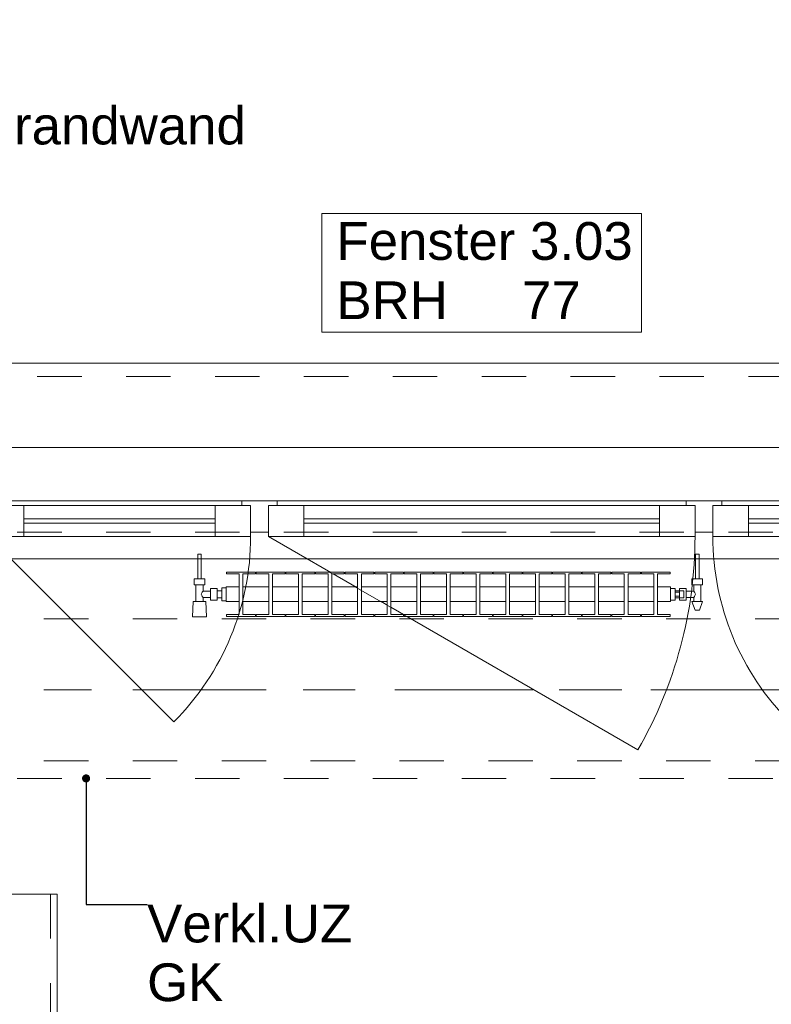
# Model space of a CAD drawing. Header units: metres. Extents: x -4 to 99, y -11 to 17.
# Tile 581 of 656: x 51.73 to 53.42, y 12.44 to 14.66. Entities that reach past the tile are written whole.
import ezdxf

# ---------------------------------------------------------------- set-up
doc = ezdxf.new("R2010")
doc.units = ezdxf.units.M
doc.header["$MEASUREMENT"] = 0
for name, pattern in [('Achse', [0.2, 0.1, -0.05, 0, -0.05]), ('Strichlinie doppelt', [0.546806, 0.264583, -0.105833, 0.070556, -0.105833]), ('Strichlinie eng', [0.115, 0.075, -0.04]), ('Untersicht', [0.1, 0.075, -0.025]), ('Wipeout_Contour', [1, 0, -1])]:
    doc.linetypes.add(name, pattern=pattern)
for name, color, linetype in [('152 - Bemaßung_ Beschriftung.Ausbau', 7, 'Continuous'), ('451 - Universal.Achsen Raster', 7, 'Continuous'), ('603 - Struktur.Bodenplatte_ Decke Roh', 7, 'Continuous'), ('604 - Struktur.Wand Aussen', 7, 'Continuous'), ('608 - Struktur.Träger', 7, 'Continuous'), ('650 - Abdeckung.Fußboden Aufbau', 7, 'Continuous'), ('701 - Einrichtung.Möbel', 7, 'Continuous'), ('801 - HKLSE.Heizung_ Klima_ Lüftung', 7, 'Continuous'), ('Neubau_152 - Bemaßung_ Beschriftung.Ausbau', 7, 'Continuous'), ('Neubau_653 - Abdeckung.TB Verkofferung', 7, 'Continuous')]:
    doc.layers.add(name, color=color, linetype=linetype)
doc.styles.add('ERSTELLTER_STIL_2', font='txt')
doc.dimstyles.new('ERSTELLTER_STIL__2', dxfattribs={"dimtxt": 0.1, "dimasz": 0.0532, "dimexe": 0.18, "dimexo": 0.0625, "dimgap": 0, "dimtad": 1, "dimtih": 1, "dimtoh": 1, "dimzin": 0, "dimdsep": 46, "dimtxsty": 'ERSTELLTER_STIL_2', "dimblk": 'ARROWHEAD_2', "dimblk1": 'ARROWHEAD_2', "dimblk2": 'ARROWHEAD_2', "dimcen": 0.09, "dimse1": 1, "dimse2": 1, "dimclrd": 7, "dimclre": 7, "dimclrt": 7, "dimazin": 0, "dimtfac": 1, "dimtdec": 4, "dimtmove": 0, "dimatfit": 3, "dimfxl": 1, "dimtolj": 1, "dimtzin": 0, "dimarcsym": 0})
doc.dimstyles.new('ERSTELLTER_STIL__6', dxfattribs={"dimtxt": 0.18, "dimasz": 0.03648, "dimexe": 0.18, "dimexo": 0.0625, "dimgap": 0, "dimtad": 0, "dimtih": 1, "dimtoh": 1, "dimdec": 4, "dimzin": 0, "dimdsep": 46, "dimcen": 0.09, "dimadec": 0, "dimazin": 0, "dimtfac": 1, "dimtdec": 4, "dimtmove": 0, "dimatfit": 3, "dimldrblk": 'ARROWHEAD_11', "dimfxl": 1, "dimtolj": 1, "dimtzin": 0, "dimarcsym": 0})

# ---------------------------------------------------------------- blocks, each defined once
blk = doc.blocks.new('ARROWHEAD_11')
at = {"color": 0, "linetype": 'Continuous', "lineweight": 0}
blk.add_line((0, 0), (-1, 0), dxfattribs=at)
at = {"color": 0, "linetype": 'Continuous', "lineweight": 0, "const_width": 0.25, "flags": 128}
blk.add_lwpolyline([(-0.125, 0, 1), (0.125, 0, 1)], format="xyb", close=True, dxfattribs=at)
blk = doc.blocks.new('*D256')
at = {"layer": '152 - Bemaßung_ Beschriftung.Ausbau', "color": 7, "linetype": 'Continuous', "lineweight": 5}
for p, q in [((51.565, 14.8025), (51.565, 14.9075)), ((53.965, 14.8025), (53.965, 14.9075)), ((51.5852, 14.89), (51.5448, 14.82)), ((53.9852, 14.89), (53.9448, 14.82)), ((51.565, 14.855), (53.965, 14.855))]:
    blk.add_line(p, q, dxfattribs=at)
at = {"layer": '152 - Bemaßung_ Beschriftung.Ausbau', "color": 7, "lineweight": 5, "char_height": 0.1, "attachment_point": 7, "style": 'ERSTELLTER_STIL_2'}
for s, insert in [('\\A1;{\\pql;\\fArial|b0|i0|c0|p38;2,40}', (52.632, 14.875)), ('\\A1;{\\pql;\\fArial|b0|i0|c0|p38;2,01}', (52.632, 14.735))]:
    blk.add_mtext(s, dxfattribs=dict(at, insert=insert))
blk = doc.blocks.new('ARROWHEAD_2')
at = {"color": 0, "linetype": 'Continuous', "lineweight": 0}
for p, q in [((-0.378, -0.655), (0.378, 0.655)), ((0, 0), (-1, 0))]:
    blk.add_line(p, q, dxfattribs=at)
blk = doc.blocks.new('*D289')
at = {"layer": '152 - Bemaßung_ Beschriftung.Ausbau', "color": 7, "linetype": 'Continuous', "lineweight": 5}
for p, q in [((51.01, 15.3025), (51.01, 15.4075)), ((54.45, 15.3025), (54.45, 15.4075)), ((51.0302, 15.39), (50.9898, 15.32)), ((54.4702, 15.39), (54.4298, 15.32)), ((51.01, 15.355), (54.45, 15.355))]:
    blk.add_line(p, q, dxfattribs=at)
at = {"layer": '152 - Bemaßung_ Beschriftung.Ausbau', "color": 7, "lineweight": 5, "char_height": 0.1, "attachment_point": 7, "style": 'ERSTELLTER_STIL_2'}
for s, insert in [('\\A1;{\\pql;\\fArial|b0|i0|c0|p38;3,44}', (52.5211, 15.375)), ('\\A1;{\\pql;\\fArial|b0|i0|c0|p38;15}', (54.278, 15.375))]:
    blk.add_mtext(s, dxfattribs=dict(at, insert=insert))
blk = doc.blocks.new('*D328')
at = {"layer": '152 - Bemaßung_ Beschriftung.Ausbau', "color": 7, "linetype": 'Continuous', "lineweight": 5}
for p, q in [((51.1002, 15.89), (51.0598, 15.82)), ((51.08, 15.8025), (51.08, 15.9075)), ((54.4002, 15.89), (54.3598, 15.82)), ((54.38, 15.8025), (54.38, 15.9075)), ((51.08, 15.855), (54.38, 15.855))]:
    blk.add_line(p, q, dxfattribs=at)
at = {"layer": '152 - Bemaßung_ Beschriftung.Ausbau', "color": 7, "lineweight": 5, "insert": (52.597, 15.875), "char_height": 0.1, "attachment_point": 7, "style": 'ERSTELLTER_STIL_2'}
blk.add_mtext('\\A1;{\\pql;\\fArial|b0|i0|c0|p38;3,30}', dxfattribs=at)

msp = doc.modelspace()

# ---------------------------------------------------------------- linework, layer by layer
at = {"layer": '451 - Universal.Achsen Raster', "color": 160, "linetype": 'Strichlinie doppelt', "lineweight": 9, "true_color": 0x3232ff}
msp.add_line((64.935, 13.15), (-3.175, 13.15), dxfattribs=at)
at = {"layer": '604 - Struktur.Wand Aussen', "color": 7, "linetype": 'Continuous', "lineweight": 9}
for p, q in [((53.865, 13.885), (51.665, 13.885)), ((51.655, 13.495), (52.0722, 13.0778))]:
    msp.add_line(p, q, dxfattribs=at)
at = {"layer": '604 - Struktur.Wand Aussen', "color": 7, "linetype": 'Strichlinie eng', "lineweight": 9}
msp.add_line((53.865, 13.855), (51.665, 13.855), dxfattribs=at)
at = {"layer": '604 - Struktur.Wand Aussen', "color": 7, "linetype": 'Continuous', "lineweight": 13}
for p, q in [((51.655, 13.565), (51.735, 13.565)), ((51.675, 13.575), (52.225, 13.575)), ((51.735, 13.565), (52.165, 13.565)), ((51.735, 13.565), (51.735, 13.495)), ((52.165, 13.495), (52.165, 13.565)), ((52.165, 13.565), (52.245, 13.565)), ((52.225, 13.565), (52.225, 13.575)), ((52.225, 13.575), (52.265, 13.575)), ((52.245, 13.565), (52.225, 13.565)), ((52.245, 13.505), (52.245, 13.565)), ((52.245, 13.565), (52.245, 13.495)), ((52.265, 13.575), (52.305, 13.575)), ((52.305, 13.565), (52.285, 13.565)), ((52.285, 13.565), (52.285, 13.505)), ((52.285, 13.495), (52.285, 13.565)), ((52.285, 13.565), (52.365, 13.565)), ((52.305, 13.575), (53.225, 13.575)), ((52.305, 13.575), (52.305, 13.565)), ((52.365, 13.565), (53.165, 13.565)), ((52.365, 13.565), (52.365, 13.495)), ((53.165, 13.495), (53.165, 13.565)), ((53.165, 13.565), (53.245, 13.565)), ((53.225, 13.565), (53.225, 13.575)), ((53.225, 13.575), (53.265, 13.575)), ((53.245, 13.565), (53.225, 13.565)), ((53.245, 13.505), (53.245, 13.565)), ((53.245, 13.565), (53.245, 13.495)), ((53.265, 13.575), (53.305, 13.575)), ((53.305, 13.565), (53.285, 13.565)), ((53.285, 13.565), (53.285, 13.505)), ((53.285, 13.495), (53.285, 13.565)), ((53.285, 13.565), (53.365, 13.565)), ((53.305, 13.575), (53.855, 13.575)), ((53.305, 13.575), (53.305, 13.565)), ((53.365, 13.565), (53.795, 13.565)), ((53.365, 13.565), (53.365, 13.495)), ((51.735, 13.535), (52.165, 13.535)), ((52.165, 13.525), (51.735, 13.525)), ((52.365, 13.535), (53.165, 13.535)), ((53.165, 13.525), (52.365, 13.525)), ((53.365, 13.535), (53.795, 13.535)), ((53.795, 13.525), (53.365, 13.525)), ((51.735, 13.495), (51.655, 13.495)), ((52.165, 13.495), (51.735, 13.495)), ((52.245, 13.495), (52.165, 13.495)), ((52.265, 13.505), (52.245, 13.505)), ((52.285, 13.505), (52.265, 13.505)), ((52.365, 13.495), (52.285, 13.495)), ((53.165, 13.495), (52.365, 13.495)), ((53.245, 13.495), (53.165, 13.495)), ((53.265, 13.505), (53.245, 13.505)), ((53.285, 13.505), (53.265, 13.505)), ((53.365, 13.495), (53.285, 13.495)), ((53.795, 13.495), (53.365, 13.495))]:
    msp.add_line(p, q, dxfattribs=at)
at = {"layer": '604 - Struktur.Wand Aussen', "color": 7, "linetype": 'Continuous', "lineweight": 9, "flags": 128}
msp.add_lwpolyline([(52.4056, 13.955), (53.1244, 13.955), (53.1244, 14.0886), (53.1244, 14.2221), (52.4056, 14.2221), (52.4056, 14.0886)], close=True, dxfattribs=at)
at = {"layer": '604 - Struktur.Wand Aussen', "color": 7, "linetype": 'Continuous', "lineweight": 9}
msp.add_arc((53.875, 13.495), 0.59, 180, 225, dxfattribs=at)
at = {"layer": '608 - Struktur.Träger', "color": 7, "linetype": 'Achse', "lineweight": 9}
msp.add_line((50.78, 13.15), (61.88, 13.15), dxfattribs=at)
at = {"layer": '608 - Struktur.Träger', "color": 7, "linetype": 'Untersicht', "lineweight": 13}
msp.add_line((50.78, 12.99), (61.88, 12.99), dxfattribs=at)
at = {"layer": 'Neubau_653 - Abdeckung.TB Verkofferung', "color": 1, "linetype": 'Untersicht', "lineweight": 9}
for p, q in [((51.12, 13.505), (62.025, 13.505)), ((51.12, 12.9505), (62.025, 12.9505))]:
    msp.add_line(p, q, dxfattribs=at)

# ---------------------------------------------------------------- texts
at = {"layer": '152 - Bemaßung_ Beschriftung.Ausbau', "color": 7, "linetype": 'Continuous', "lineweight": 9, "insert": (51.2508, 14.5959), "char_height": 0.085, "attachment_point": 1, "line_spacing_factor": 0.942728, "style": 'ERSTELLTER_STIL_2'}
msp.add_mtext('\\A1;{\\pql;\\fArial|b0|i0|c0|p38;Wand\\P\\pql;\\fArial|b0|i0|c0|p38;Bauart Brandwand}', dxfattribs=at)
at = {"layer": '604 - Struktur.Wand Aussen', "color": 7, "lineweight": 9, "char_height": 0.085, "style": 'ERSTELLTER_STIL_2'}
for s, insert, attachment_point in [('\\A1;{\\pql;\\pt0;\\fArial|b0|i0|c0|p38;Fenster 3.03}', (52.4382, 14.1163), 7), ('\\A1;{\\pql;\\pt0;\\fArial|b0|i0|c0|p38;}', (52.9849, 14.0886), 1), ('\\A1;{\\pql;\\pt0;\\fArial|b0|i0|c0|p38;BRH}', (52.4382, 14.0691), 1), ('\\A1;{\\pql;\\pt0,0.05;\\fArial|b0|i0|c0|p38;77\\fArial|b0|i0|c0|p38;\\A1{\\H.66x;\\S^  ;}\\fArial|b0|i0|c0|p38;\\fArial|b0|i0|c0|p38;\\A1{\\H.66x;\\S^  ;}}', (52.8559, 14.0691), 1)]:
    msp.add_mtext(s, dxfattribs=dict(at, insert=insert, attachment_point=attachment_point))

# ---------------------------------------------------------------- dimensions: what is measured, and where the dimension line sits
at = {"layer": '152 - Bemaßung_ Beschriftung.Ausbau', "color": 7, "linetype": 'Continuous', "lineweight": 5}
dim = msp.add_linear_dim(base=(53.965, 14.855), p1=(51.565, 13.575), p2=(53.965, 13.575), dimstyle='ERSTELLTER_STIL__2', dxfattribs=at)
dim.commit()
dim.dimension.update_dxf_attribs({"geometry": '*D256', "text_midpoint": (52.7619, 14.925), "dimtype": 160})

# ---------------------------------------------------------------- wipeouts: each hides what was drawn before it
at = {"color": 254, "linetype": 'Wipeout_Contour', "lineweight": 0, "ltscale": 320.032007}
msp.add_wipeout([(51.01, 10.69), (53.21, 10.69), (53.21, 11.49), (51.81, 11.49), (51.81, 12.69), (51.01, 12.69)], dxfattribs=at).dxf.layer = '701 - Einrichtung.Möbel'

# ---------------------------------------------------------------- next in the draw order: linework, layer by layer
at = {"layer": '603 - Struktur.Bodenplatte_ Decke Roh', "color": 7, "linetype": 'Continuous', "lineweight": 18, "flags": 128}
msp.add_lwpolyline([(62.275, 0.005), (62.275, 13.695), (50.78, 13.695), (50.78, 13.455), (50.78, 13), (50.84, 13), (50.84, 8.585), (49.03, 8.585), (49.03, 8.725), (47.41, 8.725), (47.41, 13), (47.48, 13), (47.48, 13.455), (47.48, 13.695), (14.78, 13.695)], dxfattribs=at)
at = {"layer": '650 - Abdeckung.Fußboden Aufbau', "color": 7, "linetype": 'Continuous', "lineweight": 13, "flags": 128}
msp.add_lwpolyline([(54.37, 8.24), (54.37, 8.51), (54.45, 8.51), (54.45, 12.99), (54.37, 12.99), (54.37, 13.445), (51.09, 13.445), (51.09, 12.99), (51.01, 12.99), (51.01, 8.51)], dxfattribs=at)
at = {"layer": '701 - Einrichtung.Möbel', "color": 7, "linetype": 'Strichlinie eng', "lineweight": 5}
msp.add_line((51.795, 12.69), (51.795, 12.29), dxfattribs=at)
at = {"layer": '701 - Einrichtung.Möbel', "color": 7, "linetype": 'Continuous', "lineweight": 5, "flags": 128}
msp.add_lwpolyline([(51.01, 10.69), (51.01, 12.69), (51.81, 12.69), (51.81, 11.49), (53.21, 11.49), (53.21, 10.69)], close=True, dxfattribs=at)

# ---------------------------------------------------------------- next in the draw order: texts
at = {"layer": 'Neubau_152 - Bemaßung_ Beschriftung.Ausbau', "color": 1, "linetype": 'Continuous', "lineweight": 13, "insert": (52.0121, 12.6664), "char_height": 0.085, "attachment_point": 1, "line_spacing_factor": 0.933036, "style": 'ERSTELLTER_STIL_2'}
msp.add_mtext('\\A1;{\\pql;\\fArial|b0|i0|c0|p38;Verkl.U\\fArial|b0|i0|c0|p38;Z\\P\\pql;\\fArial|b0|i0|c0|p38;GK}', dxfattribs=at)

# ---------------------------------------------------------------- next in the draw order: leaders
at = {"layer": 'Neubau_152 - Bemaßung_ Beschriftung.Ausbau', "color": 1, "linetype": 'Continuous', "lineweight": 13, "annotation_type": 0, "has_hookline": 1, "hookline_direction": 0, "text_width": 0.458}
msp.add_leader([(51.8748, 12.9505), (51.8748, 12.6664), (52.0121, 12.6664)], dimstyle='ERSTELLTER_STIL__6', dxfattribs=at)

# ---------------------------------------------------------------- next in the draw order: wipeouts: each hides what was drawn before it
at = {"color": 254, "linetype": 'Wipeout_Contour', "lineweight": 0, "ltscale": 13263.932281}
msp.add_wipeout([(52.19, 13.3817), (52.19, 13.3483), (52.2192, 13.3483), (52.2192, 13.3192), (52.1908, 13.3192), (52.1908, 13.315), (52.2558, 13.315), (52.2558, 13.3192), (52.2275, 13.3192), (52.2275, 13.3483), (52.2858, 13.3483), (52.2858, 13.3192), (52.2575, 13.3192), (52.2575, 13.315), (52.3225, 13.315), (52.3225, 13.3192), (52.2942, 13.3192), (52.2942, 13.3483), (52.3525, 13.3483), (52.3525, 13.3192), (52.3242, 13.3192), (52.3242, 13.315), (52.3892, 13.315), (52.3892, 13.3192), (52.3608, 13.3192), (52.3608, 13.3483), (52.4192, 13.3483), (52.4192, 13.3192), (52.3908, 13.3192), (52.3908, 13.315), (52.4558, 13.315), (52.4558, 13.3192), (52.4275, 13.3192), (52.4275, 13.3483), (52.4858, 13.3483), (52.4858, 13.3192), (52.4575, 13.3192), (52.4575, 13.315), (52.5225, 13.315), (52.5225, 13.3192), (52.4942, 13.3192), (52.4942, 13.3483), (52.5525, 13.3483), (52.5525, 13.3192), (52.5242, 13.3192), (52.5242, 13.315), (52.5892, 13.315), (52.5892, 13.3192), (52.5608, 13.3192), (52.5608, 13.3483), (52.6192, 13.3483), (52.6192, 13.3192), (52.5908, 13.3192), (52.5908, 13.315), (52.6558, 13.315), (52.6558, 13.3192), (52.6275, 13.3192), (52.6275, 13.3483), (52.6858, 13.3483), (52.6858, 13.3192), (52.6575, 13.3192), (52.6575, 13.315), (52.7225, 13.315), (52.7225, 13.3192), (52.6942, 13.3192), (52.6942, 13.3483), (52.7525, 13.3483), (52.7525, 13.3192), (52.7242, 13.3192), (52.7242, 13.315), (52.7892, 13.315), (52.7892, 13.3192), (52.7608, 13.3192), (52.7608, 13.3483), (52.8192, 13.3483), (52.8192, 13.3192), (52.7908, 13.3192), (52.7908, 13.315), (52.8558, 13.315), (52.8558, 13.3192), (52.8275, 13.3192), (52.8275, 13.3483), (52.8858, 13.3483), (52.8858, 13.3192), (52.8575, 13.3192), (52.8575, 13.315), (52.9225, 13.315), (52.9225, 13.3192), (52.8942, 13.3192), (52.8942, 13.3483), (52.9525, 13.3483), (52.9525, 13.3192), (52.9242, 13.3192), (52.9242, 13.315), (52.9892, 13.315), (52.9892, 13.3192), (52.9608, 13.3192), (52.9608, 13.3483), (53.0192, 13.3483), (53.0192, 13.3192), (52.9908, 13.3192), (52.9908, 13.315), (53.0558, 13.315), (53.0558, 13.3192), (53.0275, 13.3192), (53.0275, 13.3483), (53.0858, 13.3483), (53.0858, 13.3192), (53.0575, 13.3192), (53.0575, 13.315), (53.1225, 13.315), (53.1225, 13.3192), (53.0942, 13.3192), (53.0942, 13.3483), (53.1525, 13.3483), (53.1525, 13.3192), (53.1242, 13.3192), (53.1242, 13.315), (53.1892, 13.315), (53.1892, 13.3192), (53.1608, 13.3192), (53.1608, 13.3483), (53.19, 13.3483), (53.19, 13.3817), (53.1608, 13.3817), (53.1608, 13.4108), (53.1892, 13.4108), (53.1892, 13.415), (53.1242, 13.415), (53.1242, 13.4108), (53.1525, 13.4108), (53.1525, 13.3817), (53.0942, 13.3817), (53.0942, 13.4108), (53.1225, 13.4108), (53.1225, 13.415), (53.0575, 13.415), (53.0575, 13.4108), (53.0858, 13.4108), (53.0858, 13.3817), (53.0275, 13.3817), (53.0275, 13.4108), (53.0558, 13.4108), (53.0558, 13.415), (52.9908, 13.415), (52.9908, 13.4108), (53.0192, 13.4108), (53.0192, 13.3817), (52.9608, 13.3817), (52.9608, 13.4108), (52.9892, 13.4108), (52.9892, 13.415), (52.9242, 13.415), (52.9242, 13.4108), (52.9525, 13.4108), (52.9525, 13.3817), (52.8942, 13.3817), (52.8942, 13.4108), (52.9225, 13.4108), (52.9225, 13.415), (52.8575, 13.415), (52.8575, 13.4108), (52.8858, 13.4108), (52.8858, 13.3817), (52.8275, 13.3817), (52.8275, 13.4108), (52.8558, 13.4108), (52.8558, 13.415), (52.7908, 13.415), (52.7908, 13.4108), (52.8192, 13.4108), (52.8192, 13.3817), (52.7608, 13.3817), (52.7608, 13.4108), (52.7892, 13.4108), (52.7892, 13.415), (52.7242, 13.415), (52.7242, 13.4108), (52.7525, 13.4108), (52.7525, 13.3817), (52.6942, 13.3817), (52.6942, 13.4108), (52.7225, 13.4108), (52.7225, 13.415), (52.6575, 13.415), (52.6575, 13.4108), (52.6858, 13.4108), (52.6858, 13.3817), (52.6275, 13.3817), (52.6275, 13.4108), (52.6558, 13.4108), (52.6558, 13.415), (52.5908, 13.415), (52.5908, 13.4108), (52.6192, 13.4108), (52.6192, 13.3817), (52.5608, 13.3817), (52.5608, 13.4108), (52.5892, 13.4108), (52.5892, 13.415), (52.5242, 13.415), (52.5242, 13.4108), (52.5525, 13.4108), (52.5525, 13.3817), (52.4942, 13.3817), (52.4942, 13.4108), (52.5225, 13.4108), (52.5225, 13.415), (52.4575, 13.415), (52.4575, 13.4108), (52.4858, 13.4108), (52.4858, 13.3817), (52.4275, 13.3817), (52.4275, 13.4108), (52.4558, 13.4108), (52.4558, 13.415), (52.3908, 13.415), (52.3908, 13.4108), (52.4192, 13.4108), (52.4192, 13.3817), (52.3608, 13.3817), (52.3608, 13.4108), (52.3892, 13.4108), (52.3892, 13.415), (52.3242, 13.415), (52.3242, 13.4108), (52.3525, 13.4108), (52.3525, 13.3817), (52.2942, 13.3817), (52.2942, 13.4108), (52.3225, 13.4108), (52.3225, 13.415), (52.2575, 13.415), (52.2575, 13.4108), (52.2858, 13.4108), (52.2858, 13.3817), (52.2275, 13.3817), (52.2275, 13.4108), (52.2558, 13.4108), (52.2558, 13.415), (52.1908, 13.415), (52.1908, 13.4108), (52.2192, 13.4108), (52.2192, 13.3817)], dxfattribs=at).dxf.layer = '801 - HKLSE.Heizung_ Klima_ Lüftung'

# ---------------------------------------------------------------- next in the draw order: linework, layer by layer
at = {"layer": '604 - Struktur.Wand Aussen', "color": 7, "linetype": 'Continuous', "lineweight": 9}
msp.add_line((52.285, 13.495), (53.1164, 13.015), dxfattribs=at)
at = {"layer": '801 - HKLSE.Heizung_ Klima_ Lüftung', "color": 7, "linetype": 'Continuous', "lineweight": 5}
for p, q in [((52.2192, 13.4108), (52.2192, 13.3192)), ((52.2275, 13.3192), (52.2275, 13.4108)), ((52.2275, 13.4108), (52.2558, 13.4108)), ((52.2558, 13.4108), (52.2558, 13.415)), ((52.2575, 13.415), (52.2575, 13.4108)), ((52.3225, 13.415), (52.2575, 13.415)), ((52.2575, 13.415), (52.2575, 13.4108)), ((52.2575, 13.4108), (52.2858, 13.4108)), ((52.2858, 13.4108), (52.2858, 13.3192)), ((52.2942, 13.3192), (52.2942, 13.4108)), ((52.2942, 13.4108), (52.3225, 13.4108)), ((52.3225, 13.4108), (52.3225, 13.415)), ((52.3225, 13.4108), (52.3225, 13.415)), ((52.3892, 13.415), (52.3242, 13.415)), ((52.3242, 13.415), (52.3242, 13.4108)), ((52.3242, 13.4108), (52.3525, 13.4108)), ((52.3525, 13.4108), (52.3525, 13.3192)), ((52.3608, 13.3192), (52.3608, 13.4108)), ((52.3608, 13.4108), (52.3892, 13.4108)), ((52.3892, 13.4108), (52.3892, 13.415)), ((52.3892, 13.4108), (52.3892, 13.415)), ((52.4558, 13.415), (52.3908, 13.415)), ((52.3908, 13.415), (52.3908, 13.4108)), ((52.3908, 13.4108), (52.4192, 13.4108)), ((52.4192, 13.4108), (52.4192, 13.3192)), ((52.4275, 13.3192), (52.4275, 13.4108)), ((52.4275, 13.4108), (52.4558, 13.4108)), ((52.4558, 13.4108), (52.4558, 13.415)), ((52.4575, 13.415), (52.4575, 13.4108)), ((52.5225, 13.415), (52.4575, 13.415)), ((52.4575, 13.415), (52.4575, 13.4108)), ((52.4575, 13.4108), (52.4858, 13.4108)), ((52.4858, 13.4108), (52.4858, 13.3192)), ((52.4942, 13.3192), (52.4942, 13.4108)), ((52.4942, 13.4108), (52.5225, 13.4108)), ((52.5225, 13.4108), (52.5225, 13.415)), ((52.5225, 13.4108), (52.5225, 13.415)), ((52.5892, 13.415), (52.5242, 13.415)), ((52.5242, 13.415), (52.5242, 13.4108)), ((52.5242, 13.4108), (52.5525, 13.4108)), ((52.5525, 13.4108), (52.5525, 13.3192)), ((52.5608, 13.3192), (52.5608, 13.4108)), ((52.5608, 13.4108), (52.5892, 13.4108)), ((52.5892, 13.4108), (52.5892, 13.415)), ((52.5908, 13.415), (52.5908, 13.4108)), ((52.6558, 13.415), (52.5908, 13.415)), ((52.5908, 13.415), (52.5908, 13.4108)), ((52.5908, 13.4108), (52.6192, 13.4108)), ((52.6192, 13.4108), (52.6192, 13.3192)), ((52.6275, 13.3192), (52.6275, 13.4108)), ((52.6275, 13.4108), (52.6558, 13.4108)), ((52.6558, 13.4108), (52.6558, 13.415)), ((52.7225, 13.415), (52.6575, 13.415)), ((52.6575, 13.415), (52.6575, 13.4108)), ((52.6575, 13.4108), (52.6858, 13.4108)), ((52.6858, 13.4108), (52.6858, 13.3192)), ((52.6942, 13.3192), (52.6942, 13.4108)), ((52.6942, 13.4108), (52.7225, 13.4108)), ((52.7225, 13.4108), (52.7225, 13.415)), ((52.7225, 13.4108), (52.7225, 13.415)), ((52.7892, 13.415), (52.7242, 13.415)), ((52.7242, 13.415), (52.7242, 13.4108)), ((52.7242, 13.4108), (52.7525, 13.4108)), ((52.7525, 13.4108), (52.7525, 13.3192)), ((52.7608, 13.3192), (52.7608, 13.4108)), ((52.7608, 13.4108), (52.7892, 13.4108)), ((52.7892, 13.4108), (52.7892, 13.415)), ((52.7892, 13.4108), (52.7892, 13.415)), ((52.7908, 13.415), (52.7908, 13.4108)), ((52.8558, 13.415), (52.7908, 13.415)), ((52.7908, 13.415), (52.7908, 13.4108)), ((52.7908, 13.4108), (52.8192, 13.4108)), ((52.8192, 13.4108), (52.8192, 13.3192)), ((52.8275, 13.3192), (52.8275, 13.4108)), ((52.8275, 13.4108), (52.8558, 13.4108)), ((52.8558, 13.4108), (52.8558, 13.415)), ((52.9225, 13.415), (52.8575, 13.415)), ((52.8575, 13.415), (52.8575, 13.4108)), ((52.8575, 13.4108), (52.8858, 13.4108)), ((52.8858, 13.4108), (52.8858, 13.3192)), ((52.8942, 13.3192), (52.8942, 13.4108)), ((52.8942, 13.4108), (52.9225, 13.4108)), ((52.9225, 13.4108), (52.9225, 13.415)), ((52.9892, 13.415), (52.9242, 13.415)), ((52.9242, 13.415), (52.9242, 13.4108)), ((52.9242, 13.4108), (52.9525, 13.4108)), ((52.9525, 13.4108), (52.9525, 13.3192)), ((52.9608, 13.3192), (52.9608, 13.4108)), ((52.9608, 13.4108), (52.9892, 13.4108)), ((52.9892, 13.4108), (52.9892, 13.415)), ((52.9892, 13.4108), (52.9892, 13.415)), ((52.9908, 13.415), (52.9908, 13.4108)), ((53.0558, 13.415), (52.9908, 13.415)), ((52.9908, 13.415), (52.9908, 13.4108)), ((52.9908, 13.4108), (53.0192, 13.4108)), ((53.0192, 13.4108), (53.0192, 13.3192)), ((53.0275, 13.3192), (53.0275, 13.4108)), ((53.0275, 13.4108), (53.0558, 13.4108)), ((53.0558, 13.4108), (53.0558, 13.415)), ((53.0575, 13.415), (53.0575, 13.4108)), ((53.1225, 13.415), (53.0575, 13.415)), ((53.0575, 13.415), (53.0575, 13.4108)), ((53.0575, 13.4108), (53.0858, 13.4108)), ((53.0858, 13.4108), (53.0858, 13.3192)), ((53.0942, 13.3192), (53.0942, 13.4108)), ((53.0942, 13.4108), (53.1225, 13.4108)), ((53.1225, 13.4108), (53.1225, 13.415)), ((53.1225, 13.4108), (53.1225, 13.415)), ((53.1242, 13.415), (53.1242, 13.4108)), ((53.1242, 13.415), (53.1242, 13.4108)), ((53.1242, 13.4108), (53.1525, 13.4108)), ((53.1525, 13.4108), (53.1525, 13.3192)), ((53.1608, 13.3192), (53.1608, 13.4108)), ((52.2275, 13.3817), (52.2858, 13.3817)), ((52.2942, 13.3817), (52.3525, 13.3817)), ((52.3608, 13.3817), (52.4192, 13.3817)), ((52.4275, 13.3817), (52.4858, 13.3817)), ((52.4942, 13.3817), (52.5525, 13.3817)), ((52.5608, 13.3817), (52.6192, 13.3817)), ((52.6275, 13.3817), (52.6858, 13.3817)), ((52.6942, 13.3817), (52.7525, 13.3817)), ((52.7608, 13.3817), (52.8192, 13.3817)), ((52.8275, 13.3817), (52.8858, 13.3817)), ((52.8942, 13.3817), (52.9525, 13.3817)), ((52.9608, 13.3817), (53.0192, 13.3817)), ((53.0275, 13.3817), (53.0858, 13.3817)), ((53.0942, 13.3817), (53.1525, 13.3817)), ((52.2275, 13.3483), (52.2858, 13.3483)), ((52.2942, 13.3483), (52.3525, 13.3483)), ((52.3608, 13.3483), (52.4192, 13.3483)), ((52.4275, 13.3483), (52.4858, 13.3483)), ((52.4942, 13.3483), (52.5525, 13.3483)), ((52.5608, 13.3483), (52.6192, 13.3483)), ((52.6275, 13.3483), (52.6858, 13.3483)), ((52.6942, 13.3483), (52.7525, 13.3483)), ((52.7608, 13.3483), (52.8192, 13.3483)), ((52.8275, 13.3483), (52.8858, 13.3483)), ((52.8942, 13.3483), (52.9525, 13.3483)), ((52.9608, 13.3483), (53.0192, 13.3483)), ((53.0275, 13.3483), (53.0858, 13.3483)), ((53.0942, 13.3483), (53.1525, 13.3483)), ((52.2558, 13.3192), (52.2275, 13.3192)), ((52.2558, 13.315), (52.2558, 13.3192)), ((52.2575, 13.3192), (52.2575, 13.315)), ((52.2858, 13.3192), (52.2575, 13.3192)), ((52.2575, 13.3192), (52.2575, 13.315)), ((52.3225, 13.3192), (52.2942, 13.3192)), ((52.3225, 13.315), (52.3225, 13.3192)), ((52.3225, 13.315), (52.3225, 13.3192)), ((52.3525, 13.3192), (52.3242, 13.3192)), ((52.3242, 13.3192), (52.3242, 13.315)), ((52.3892, 13.3192), (52.3608, 13.3192)), ((52.3892, 13.315), (52.3892, 13.3192)), ((52.3892, 13.315), (52.3892, 13.3192)), ((52.4192, 13.3192), (52.3908, 13.3192)), ((52.3908, 13.3192), (52.3908, 13.315)), ((52.4558, 13.3192), (52.4275, 13.3192)), ((52.4558, 13.315), (52.4558, 13.3192)), ((52.4575, 13.3192), (52.4575, 13.315)), ((52.4858, 13.3192), (52.4575, 13.3192)), ((52.4575, 13.3192), (52.4575, 13.315)), ((52.5225, 13.3192), (52.4942, 13.3192)), ((52.5225, 13.315), (52.5225, 13.3192)), ((52.5225, 13.315), (52.5225, 13.3192)), ((52.5525, 13.3192), (52.5242, 13.3192)), ((52.5242, 13.3192), (52.5242, 13.315)), ((52.5892, 13.3192), (52.5608, 13.3192)), ((52.5892, 13.315), (52.5892, 13.3192)), ((52.5908, 13.3192), (52.5908, 13.315)), ((52.6192, 13.3192), (52.5908, 13.3192)), ((52.5908, 13.3192), (52.5908, 13.315)), ((52.6558, 13.3192), (52.6275, 13.3192)), ((52.6558, 13.315), (52.6558, 13.3192)), ((52.6858, 13.3192), (52.6575, 13.3192)), ((52.6575, 13.3192), (52.6575, 13.315)), ((52.7225, 13.3192), (52.6942, 13.3192)), ((52.7225, 13.315), (52.7225, 13.3192)), ((52.7225, 13.315), (52.7225, 13.3192)), ((52.7525, 13.3192), (52.7242, 13.3192)), ((52.7242, 13.3192), (52.7242, 13.315)), ((52.7892, 13.3192), (52.7608, 13.3192)), ((52.7892, 13.315), (52.7892, 13.3192)), ((52.7892, 13.315), (52.7892, 13.3192)), ((52.7908, 13.3192), (52.7908, 13.315)), ((52.8192, 13.3192), (52.7908, 13.3192)), ((52.7908, 13.3192), (52.7908, 13.315)), ((52.8558, 13.3192), (52.8275, 13.3192)), ((52.8558, 13.315), (52.8558, 13.3192)), ((52.8858, 13.3192), (52.8575, 13.3192)), ((52.8575, 13.3192), (52.8575, 13.315)), ((52.9225, 13.3192), (52.8942, 13.3192)), ((52.9225, 13.315), (52.9225, 13.3192)), ((52.9525, 13.3192), (52.9242, 13.3192)), ((52.9242, 13.3192), (52.9242, 13.315)), ((52.9892, 13.3192), (52.9608, 13.3192)), ((52.9892, 13.315), (52.9892, 13.3192)), ((52.9892, 13.315), (52.9892, 13.3192)), ((52.9908, 13.3192), (52.9908, 13.315)), ((53.0192, 13.3192), (52.9908, 13.3192)), ((52.9908, 13.3192), (52.9908, 13.315)), ((53.0558, 13.3192), (53.0275, 13.3192)), ((53.0558, 13.315), (53.0558, 13.3192)), ((53.0575, 13.3192), (53.0575, 13.315)), ((53.0858, 13.3192), (53.0575, 13.3192)), ((53.0575, 13.3192), (53.0575, 13.315)), ((53.1225, 13.3192), (53.0942, 13.3192)), ((53.1225, 13.315), (53.1225, 13.3192)), ((53.1225, 13.315), (53.1225, 13.3192)), ((53.1242, 13.3192), (53.1242, 13.315)), ((53.1525, 13.3192), (53.1242, 13.3192)), ((53.1242, 13.3192), (53.1242, 13.315)), ((52.2575, 13.315), (52.3225, 13.315)), ((52.2575, 13.315), (52.3225, 13.315)), ((52.3242, 13.315), (52.3892, 13.315)), ((52.3242, 13.315), (52.3892, 13.315)), ((52.3908, 13.315), (52.4558, 13.315)), ((52.3908, 13.315), (52.4558, 13.315)), ((52.4575, 13.315), (52.5225, 13.315)), ((52.4575, 13.315), (52.5225, 13.315)), ((52.5242, 13.315), (52.5892, 13.315)), ((52.5242, 13.315), (52.5892, 13.315)), ((52.5908, 13.315), (52.6558, 13.315)), ((52.5908, 13.315), (52.6558, 13.315)), ((52.6575, 13.315), (52.7225, 13.315)), ((52.6575, 13.315), (52.7225, 13.315)), ((52.7242, 13.315), (52.7892, 13.315)), ((52.7242, 13.315), (52.7892, 13.315)), ((52.7908, 13.315), (52.8558, 13.315)), ((52.7908, 13.315), (52.8558, 13.315)), ((52.8575, 13.315), (52.9225, 13.315)), ((52.8575, 13.315), (52.9225, 13.315)), ((52.9242, 13.315), (52.9892, 13.315)), ((52.9242, 13.315), (52.9892, 13.315)), ((52.9908, 13.315), (53.0558, 13.315)), ((52.9908, 13.315), (53.0558, 13.315)), ((53.0575, 13.315), (53.1225, 13.315)), ((53.0575, 13.315), (53.1225, 13.315)), ((53.1242, 13.315), (53.1892, 13.315)), ((53.1242, 13.315), (53.1892, 13.315))]:
    msp.add_line(p, q, dxfattribs=at)

# ---------------------------------------------------------------- next in the draw order: wipeouts: each hides what was drawn before it
at = {"color": 254, "linetype": 'Wipeout_Contour', "lineweight": 0, "ltscale": 1723.461861}
msp.add_wipeout([(52.19, 13.3503), (52.19, 13.3797), (52.18, 13.3797), (52.18, 13.373), (52.17, 13.373), (52.17, 13.378), (52.155, 13.378), (52.155, 13.372), (52.138, 13.372), (52.138, 13.386), (52.142, 13.386), (52.142, 13.4), (52.134, 13.4), (52.134, 13.455), (52.126, 13.455), (52.126, 13.4), (52.118, 13.4), (52.118, 13.386), (52.122, 13.386), (52.122, 13.349), (52.116, 13.349), (52.114, 13.314), (52.146, 13.314), (52.144, 13.349), (52.138, 13.349), (52.138, 13.358), (52.155, 13.358), (52.155, 13.352), (52.17, 13.352), (52.17, 13.357), (52.18, 13.357), (52.18, 13.3503)], dxfattribs=at).dxf.layer = '801 - HKLSE.Heizung_ Klima_ Lüftung'
at = {"color": 254, "linetype": 'Wipeout_Contour', "lineweight": 0, "ltscale": 1752.89412}
msp.add_wipeout([(53.19, 13.352), (53.2, 13.352), (53.2, 13.357), (53.21, 13.357), (53.21, 13.352), (53.225, 13.352), (53.225, 13.358), (53.242, 13.358), (53.242, 13.349), (53.238, 13.349), (53.245, 13.329), (53.255, 13.329), (53.262, 13.349), (53.258, 13.349), (53.258, 13.386), (53.262, 13.386), (53.262, 13.4), (53.254, 13.4), (53.254, 13.455), (53.246, 13.455), (53.246, 13.4), (53.238, 13.4), (53.238, 13.386), (53.242, 13.386), (53.242, 13.372), (53.225, 13.372), (53.225, 13.378), (53.21, 13.378), (53.21, 13.373), (53.2, 13.373), (53.2, 13.378), (53.19, 13.378)], dxfattribs=at).dxf.layer = '801 - HKLSE.Heizung_ Klima_ Lüftung'

# ---------------------------------------------------------------- next in the draw order: linework, layer by layer
at = {"layer": '604 - Struktur.Wand Aussen', "color": 7, "linetype": 'Continuous', "lineweight": 9}
msp.add_line((53.955, 13.445), (51.575, 13.445), dxfattribs=at)
at = {"layer": '604 - Struktur.Wand Aussen', "color": 7, "linetype": 'Strichlinie eng', "lineweight": 9}
msp.add_line((53.955, 13.445), (51.575, 13.445), dxfattribs=at)
at = {"layer": '604 - Struktur.Wand Aussen', "color": 7, "linetype": 'Continuous', "lineweight": 9}
for centre, radius, start in [((51.655, 13.495), 0.59, 315), ((52.285, 13.495), 0.96, 330)]:
    msp.add_arc(centre, radius, start, 0, dxfattribs=at)
at = {"layer": '608 - Struktur.Träger', "color": 7, "linetype": 'Untersicht', "lineweight": 13}
msp.add_line((50.78, 13.31), (61.88, 13.31), dxfattribs=at)
at = {"layer": '801 - HKLSE.Heizung_ Klima_ Lüftung', "color": 7, "linetype": 'Continuous', "lineweight": 5}
for p, q in [((52.1272, 13.455), (52.126, 13.455)), ((52.126, 13.455), (52.126, 13.4)), ((52.13, 13.455), (52.1272, 13.455)), ((52.1328, 13.455), (52.13, 13.455)), ((52.134, 13.455), (52.1328, 13.455)), ((52.134, 13.455), (52.134, 13.4)), ((53.246, 13.455), (53.2472, 13.455)), ((53.246, 13.455), (53.246, 13.4)), ((53.2472, 13.455), (53.25, 13.455)), ((53.25, 13.455), (53.2528, 13.455)), ((53.2528, 13.455), (53.254, 13.455)), ((53.254, 13.455), (53.254, 13.4)), ((52.1908, 13.415), (52.1908, 13.4108)), ((52.2558, 13.415), (52.1908, 13.415)), ((52.1908, 13.415), (52.1908, 13.4108)), ((52.1908, 13.4108), (52.2192, 13.4108)), ((53.1892, 13.415), (53.1242, 13.415)), ((53.1608, 13.4108), (53.1892, 13.4108)), ((53.1892, 13.4108), (53.1892, 13.415)), ((52.124, 13.4), (52.118, 13.4)), ((52.118, 13.4), (52.118, 13.386)), ((52.124, 13.386), (52.118, 13.386)), ((52.122, 13.386), (52.122, 13.349)), ((52.136, 13.4), (52.124, 13.4)), ((52.136, 13.386), (52.124, 13.386)), ((52.1272, 13.4), (52.126, 13.4)), ((52.13, 13.4), (52.1272, 13.4)), ((52.1328, 13.4), (52.13, 13.4)), ((52.134, 13.4), (52.1328, 13.4)), ((52.142, 13.4), (52.136, 13.4)), ((52.142, 13.386), (52.136, 13.386)), ((52.138, 13.386), (52.138, 13.372)), ((52.142, 13.4), (52.142, 13.386)), ((53.238, 13.4), (53.244, 13.4)), ((53.238, 13.4), (53.238, 13.386)), ((53.238, 13.386), (53.244, 13.386)), ((53.242, 13.386), (53.242, 13.372)), ((53.244, 13.4), (53.256, 13.4)), ((53.244, 13.386), (53.256, 13.386)), ((53.246, 13.4), (53.2472, 13.4)), ((53.2472, 13.4), (53.25, 13.4)), ((53.25, 13.4), (53.2528, 13.4)), ((53.2528, 13.4), (53.254, 13.4)), ((53.256, 13.4), (53.262, 13.4)), ((53.256, 13.386), (53.262, 13.386)), ((53.258, 13.386), (53.258, 13.349)), ((53.262, 13.4), (53.262, 13.386)), ((52.1353, 13.3679), (52.1339, 13.365)), ((52.1339, 13.365), (52.1353, 13.3621)), ((52.1363, 13.3699), (52.1358, 13.3689)), ((52.138, 13.372), (52.1363, 13.3699)), ((52.138, 13.372), (52.155, 13.372)), ((52.155, 13.378), (52.155, 13.3715)), ((52.155, 13.378), (52.17, 13.378)), ((52.155, 13.3715), (52.155, 13.3585)), ((52.17, 13.378), (52.17, 13.3715)), ((52.17, 13.373), (52.18, 13.373)), ((52.17, 13.3715), (52.17, 13.3585)), ((52.18, 13.3797), (52.18, 13.365)), ((52.18, 13.3797), (52.19, 13.3797)), ((52.18, 13.3797), (52.18, 13.365)), ((52.18, 13.3797), (52.19, 13.3797)), ((52.18, 13.373), (52.18, 13.3707)), ((52.18, 13.3707), (52.18, 13.365)), ((52.18, 13.365), (52.18, 13.3503)), ((52.18, 13.365), (52.18, 13.3503)), ((52.18, 13.365), (52.18, 13.3593)), ((52.19, 13.3817), (52.19, 13.3768)), ((52.19, 13.3817), (52.2192, 13.3817)), ((52.19, 13.3768), (52.19, 13.365)), ((52.19, 13.365), (52.19, 13.3532)), ((53.1608, 13.3817), (53.19, 13.3817)), ((53.19, 13.3817), (53.19, 13.3768)), ((53.19, 13.378), (53.2, 13.378)), ((53.19, 13.3768), (53.19, 13.365)), ((53.19, 13.365), (53.19, 13.3532)), ((53.2, 13.378), (53.2, 13.365)), ((53.21, 13.373), (53.2, 13.373)), ((53.2, 13.3693), (53.21, 13.3693)), ((53.2, 13.365), (53.2, 13.352)), ((53.21, 13.373), (53.21, 13.378)), ((53.21, 13.378), (53.21, 13.3715)), ((53.225, 13.378), (53.21, 13.378)), ((53.21, 13.373), (53.21, 13.3707)), ((53.21, 13.373), (53.22, 13.373)), ((53.21, 13.373), (53.21, 13.3707)), ((53.21, 13.3715), (53.21, 13.3693)), ((53.21, 13.3707), (53.21, 13.365)), ((53.21, 13.3707), (53.21, 13.3693)), ((53.21, 13.3693), (53.21, 13.365)), ((53.21, 13.365), (53.21, 13.3607)), ((53.21, 13.365), (53.21, 13.3593)), ((53.22, 13.373), (53.22, 13.3707)), ((53.22, 13.3707), (53.22, 13.365)), ((53.22, 13.365), (53.22, 13.3593)), ((53.225, 13.378), (53.225, 13.3715)), ((53.242, 13.372), (53.225, 13.372)), ((53.225, 13.3715), (53.225, 13.3585)), ((53.242, 13.372), (53.2437, 13.3699)), ((53.2437, 13.3699), (53.2442, 13.3689)), ((53.2447, 13.3679), (53.2461, 13.365)), ((53.2461, 13.365), (53.2447, 13.3621)), ((52.116, 13.349), (52.114, 13.314)), ((52.1201, 13.349), (52.116, 13.349)), ((52.13, 13.349), (52.1201, 13.349)), ((52.1399, 13.349), (52.13, 13.349)), ((52.1358, 13.3611), (52.1363, 13.3601)), ((52.1363, 13.3601), (52.138, 13.358)), ((52.138, 13.358), (52.138, 13.349)), ((52.138, 13.358), (52.155, 13.358)), ((52.144, 13.349), (52.1399, 13.349)), ((52.144, 13.349), (52.146, 13.314)), ((52.155, 13.3585), (52.155, 13.352)), ((52.155, 13.352), (52.17, 13.352)), ((52.17, 13.3585), (52.17, 13.352)), ((52.17, 13.357), (52.18, 13.357)), ((52.18, 13.3593), (52.18, 13.357)), ((52.18, 13.3503), (52.19, 13.3503)), ((52.18, 13.3503), (52.19, 13.3503)), ((52.18, 13.3503), (52.19, 13.3503)), ((52.18, 13.3503), (52.19, 13.3503)), ((52.19, 13.3532), (52.19, 13.3483)), ((52.19, 13.3483), (52.2192, 13.3483)), ((53.1608, 13.3483), (53.19, 13.3483)), ((53.19, 13.3532), (53.19, 13.3483)), ((53.19, 13.352), (53.2, 13.352)), ((53.19, 13.352), (53.2, 13.352)), ((53.19, 13.352), (53.2, 13.352)), ((53.19, 13.352), (53.2, 13.352)), ((53.2, 13.3607), (53.21, 13.3607)), ((53.21, 13.357), (53.2, 13.357)), ((53.21, 13.3607), (53.21, 13.3585)), ((53.21, 13.3607), (53.21, 13.3593)), ((53.21, 13.3593), (53.21, 13.357)), ((53.21, 13.3593), (53.21, 13.357)), ((53.21, 13.3585), (53.21, 13.352)), ((53.21, 13.357), (53.22, 13.357)), ((53.21, 13.352), (53.21, 13.357)), ((53.225, 13.352), (53.21, 13.352)), ((53.22, 13.3593), (53.22, 13.357)), ((53.225, 13.3585), (53.225, 13.352)), ((53.242, 13.358), (53.225, 13.358)), ((53.238, 13.349), (53.2415, 13.349)), ((53.238, 13.349), (53.245, 13.329)), ((53.2415, 13.349), (53.25, 13.349)), ((53.2437, 13.3601), (53.242, 13.358)), ((53.242, 13.358), (53.242, 13.349)), ((53.2442, 13.3611), (53.2437, 13.3601)), ((53.25, 13.349), (53.2585, 13.349)), ((53.262, 13.349), (53.255, 13.329)), ((53.2585, 13.349), (53.262, 13.349)), ((52.1908, 13.3192), (52.1908, 13.315)), ((52.2192, 13.3192), (52.1908, 13.3192)), ((52.1908, 13.3192), (52.1908, 13.315)), ((53.1892, 13.3192), (53.1608, 13.3192)), ((53.1892, 13.315), (53.1892, 13.3192)), ((53.245, 13.329), (53.2465, 13.329)), ((53.2465, 13.329), (53.25, 13.329)), ((53.25, 13.329), (53.2535, 13.329)), ((53.2535, 13.329), (53.255, 13.329)), ((52.1187, 13.314), (52.114, 13.314)), ((52.114, 13.314), (52.1187, 13.314)), ((52.13, 13.314), (52.1187, 13.314)), ((52.1187, 13.314), (52.13, 13.314)), ((52.1413, 13.314), (52.13, 13.314)), ((52.13, 13.314), (52.1413, 13.314)), ((52.1413, 13.314), (52.146, 13.314)), ((52.146, 13.314), (52.1413, 13.314)), ((52.1908, 13.315), (52.2558, 13.315)), ((52.1908, 13.315), (52.2558, 13.315))]:
    msp.add_line(p, q, dxfattribs=at)

# ---------------------------------------------------------------- next in the draw order: dimensions: what is measured, and where the dimension line sits
at = {"layer": '152 - Bemaßung_ Beschriftung.Ausbau', "color": 7, "linetype": 'Continuous', "lineweight": 5}
for base, p1, p2, picture, middle in [((54.38, 15.855), (51.08, 13), (54.38, 13), '*D328', (52.7268, 15.925)), ((54.45, 15.355), (51.01, 10.75), (54.45, 10.7093), '*D289', (52.651, 15.425))]:
    dim = msp.add_linear_dim(base=base, p1=p1, p2=p2, dimstyle='ERSTELLTER_STIL__2', dxfattribs=at)
    dim.commit()
    dim.dimension.update_dxf_attribs({"geometry": picture, "text_midpoint": middle, "dimtype": 160})

# ---------------------------------------------------------------- next in the draw order: leaders
at = {"layer": '152 - Bemaßung_ Beschriftung.Ausbau', "color": 7, "linetype": 'Continuous', "lineweight": 9, "annotation_type": 0, "has_hookline": 1, "hookline_direction": 0, "text_width": 0.9653}
msp.add_leader([(50.8798, 12.4902), (51.2008, 14.5959), (51.2508, 14.5959)], dimstyle='ERSTELLTER_STIL__6', dxfattribs=at)

doc.saveas('drawing.dxf')
